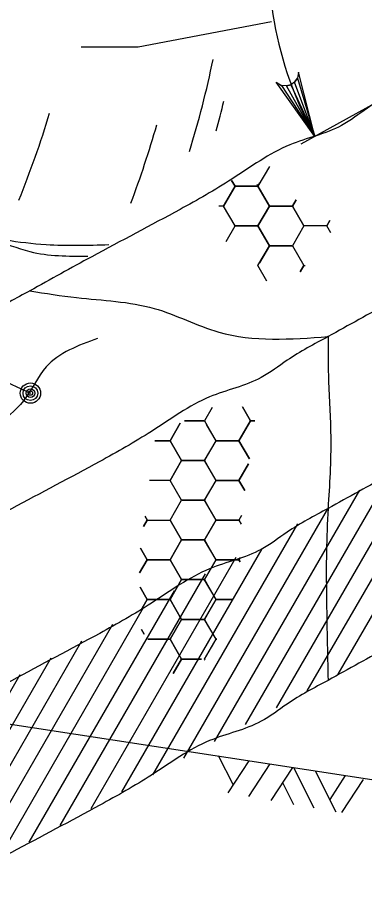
# Model space of a CAD drawing. Extents: x 3 to 3592, y -602 to 1171.
# Drawn here: x 629.9 to 667.8, y 1015 to 1109.8 of the extents above; entities that cross this region are included whole.
import ezdxf

# ---------------------------------------------------------------- set-up
doc = ezdxf.new("R2010")
doc.units = 0
doc.layers.add('2', color=7, linetype='Continuous')

msp = doc.modelspace()

# ---------------------------------------------------------------- linework, layer by layer
at = {"layer": '2'}
for p, q in [((643.127, 1106.621), (657.643, 1109.405)), ((636.907, 1106.621), (643.127, 1106.621)), ((671.033, 1101.663), (660.861, 1096.004)), ((611.518, 1077.971), (631.363, 1068.851)), ((664.921, 1038.188), (680.725, 1065.56)), ((661.553, 1036.356), (677.36, 1063.734)), ((658.185, 1034.524), (673.995, 1061.907)), ((654.816, 1032.691), (670.63, 1060.081)), ((651.448, 1030.859), (667.264, 1058.254)), ((648.079, 1029.027), (663.899, 1056.428)), ((644.711, 1027.195), (660.534, 1054.601)), ((641.343, 1025.362), (656.648, 1051.872)), ((637.974, 1023.53), (653.804, 1050.948)), ((634.606, 1021.698), (650.439, 1049.122)), ((631.237, 1019.866), (647.074, 1047.296)), ((627.869, 1018.033), (643.709, 1045.469)), ((624.5, 1016.201), (640.344, 1043.643)), ((622.564, 1016.849), (636.979, 1041.816)), ((622.491, 1020.724), (633.614, 1039.99)), ((622.449, 1024.654), (630.249, 1038.163)), ((622.562, 1033.764), (678.156, 1025.212)), ((651.833, 1029.33), (653.455, 1026.112)), ((655.182, 1028.746), (652.876, 1025.229)), ((657.47, 1028.394), (655.138, 1024.837)), ((659.931, 1028.016), (657.57, 1024.416)), ((660.06, 1027.996), (662.274, 1023.602)), ((662.451, 1027.583), (664.666, 1023.188)), ((665.698, 1027.128), (663.992, 1024.525)), ((658.846, 1026.361), (660.042, 1023.988)), ((667.634, 1026.69), (665.269, 1023.083))]:
    msp.add_line(p, q, dxfattribs=at)
for points in [[(662.373, 1096.853), (658.167, 1102.764), (658.743, 1102.425), (662.373, 1096.853), (659.296, 1102.369), (659.765, 1102.495), (662.373, 1096.853), (660.164, 1102.77), (660.479, 1103.228), (662.373, 1096.853), (660.594, 1103.886), (660.479, 1103.228), (660.164, 1102.77), (659.765, 1102.495), (659.296, 1102.369), (658.743, 1102.425)], [(657.419, 1093.585), (656.169, 1091.42)], [(653.296, 1092.067), (653.669, 1091.42)], [(653.669, 1091.42), (653.296, 1092.067)], [(656.047, 1091.641), (656.174, 1091.421)], [(656.174, 1091.421), (656.386, 1091.788)], [(653.669, 1091.42), (652.419, 1089.255)], [(656.169, 1091.42), (653.669, 1091.42)], [(657.424, 1089.256), (656.174, 1091.421)], [(660.324, 1089.949), (659.924, 1089.256)], [(659.924, 1089.256), (660.324, 1089.949)], [(652.419, 1089.255), (651.89, 1089.255)], [(659.924, 1089.256), (657.424, 1089.256)], [(661.174, 1087.091), (659.924, 1089.256)], [(652.693, 1085.399), (653.669, 1087.09)], [(653.669, 1087.09), (656.169, 1087.09)], [(656.169, 1087.09), (657.419, 1084.925)], [(663.674, 1087.091), (661.174, 1087.091)], [(664.017, 1087.686), (663.674, 1087.091)], [(663.674, 1087.091), (664.017, 1087.686)], [(664.111, 1086.333), (663.674, 1087.091)], [(656.174, 1082.761), (657.424, 1084.926)], [(657.419, 1084.925), (656.337, 1083.05)], [(657.424, 1084.926), (659.924, 1084.926)], [(659.924, 1084.926), (661.174, 1082.761)], [(657.144, 1081.081), (656.174, 1082.761)], [(661.174, 1082.761), (660.774, 1082.069)], [(660.774, 1082.069), (661.174, 1082.761)], [(661.174, 1082.761), (661.316, 1082.761)], [(651.188, 1067.3), (650.336, 1065.824)], [(655.349, 1065.817), (654.469, 1067.341)], [(654.469, 1067.341), (655.349, 1065.817)], [(647.703, 1065.592), (646.586, 1063.659)], [(646.586, 1063.659), (647.703, 1065.592)], [(648.176, 1065.824), (650.336, 1065.824)], [(650.336, 1065.824), (648.176, 1065.824)], [(650.336, 1065.824), (651.586, 1063.659)], [(651.599, 1063.652), (650.572, 1065.432)], [(655.349, 1065.817), (654.099, 1063.652)], [(654.099, 1063.652), (655.349, 1065.817)], [(655.838, 1065.817), (655.349, 1065.817)], [(655.349, 1065.817), (655.838, 1065.817)], [(644.913, 1063.659), (646.586, 1063.659)], [(646.586, 1063.659), (644.913, 1063.659)], [(646.586, 1063.659), (647.836, 1061.494)], [(647.836, 1061.494), (646.586, 1063.659)], [(651.586, 1063.659), (650.336, 1061.494)], [(650.349, 1061.487), (651.599, 1063.652)], [(654.099, 1063.652), (651.599, 1063.652)], [(651.599, 1063.652), (654.099, 1063.652)], [(655.235, 1061.685), (654.099, 1063.652)], [(654.099, 1063.652), (655.235, 1061.685)], [(647.836, 1061.494), (646.586, 1059.329)], [(650.336, 1061.494), (647.836, 1061.494)], [(651.599, 1059.322), (650.349, 1061.487)], [(655.158, 1061.156), (654.099, 1059.322)], [(654.099, 1059.322), (655.158, 1061.156)], [(646.586, 1059.329), (644.341, 1059.329)], [(650.349, 1057.157), (651.599, 1059.322)], [(654.099, 1059.322), (651.599, 1059.322)], [(651.599, 1059.322), (654.099, 1059.322)], [(654.731, 1058.228), (654.099, 1059.322)], [(654.099, 1059.322), (654.731, 1058.228)], [(651.599, 1054.992), (650.349, 1057.157)], [(654.39, 1055.496), (654.099, 1054.992)], [(644.086, 1054.999), (643.675, 1054.286)], [(643.675, 1054.286), (644.086, 1054.999)], [(643.828, 1055.447), (644.086, 1054.999)], [(644.086, 1054.999), (646.586, 1054.999)], [(646.586, 1054.999), (647.836, 1052.834)], [(650.349, 1052.827), (651.599, 1054.992)], [(651.599, 1054.992), (654.099, 1054.992)], [(654.099, 1054.992), (651.599, 1054.992)], [(654.099, 1054.992), (654.358, 1054.544)], [(647.836, 1052.834), (646.586, 1050.669)], [(651.599, 1050.662), (650.349, 1052.827)], [(643.363, 1051.923), (644.086, 1050.669)], [(644.086, 1050.669), (643.363, 1051.923)], [(654.237, 1050.901), (654.099, 1050.662)], [(654.099, 1050.662), (654.237, 1050.901)], [(644.086, 1050.669), (643.268, 1049.252)], [(643.268, 1049.252), (644.086, 1050.669)], [(644.086, 1050.669), (646.586, 1050.669)], [(646.586, 1050.669), (644.086, 1050.669)], [(646.586, 1050.669), (647.836, 1048.504)], [(650.349, 1048.497), (651.599, 1050.662)], [(654.099, 1050.662), (651.599, 1050.662)], [(651.599, 1050.662), (654.099, 1050.662)], [(654.222, 1050.45), (654.099, 1050.662)], [(654.099, 1050.662), (654.222, 1050.45)], [(647.836, 1048.504), (646.586, 1046.339)], [(651.599, 1046.332), (650.349, 1048.497)], [(643.319, 1047.668), (644.086, 1046.339)], [(644.086, 1046.339), (643.319, 1047.668)], [(644.086, 1046.339), (643.401, 1045.151)], [(643.401, 1045.151), (644.086, 1046.339)], [(644.086, 1046.339), (646.586, 1046.339)], [(646.586, 1046.339), (644.086, 1046.339)], [(646.586, 1046.339), (647.836, 1044.174)], [(650.349, 1044.167), (651.599, 1046.332)], [(653.354, 1046.332), (651.599, 1046.332)], [(651.599, 1046.332), (653.354, 1046.332)], [(647.836, 1044.174), (646.586, 1042.009)], [(646.586, 1042.009), (647.836, 1044.174)], [(647.836, 1044.174), (650.336, 1044.174)], [(650.336, 1044.174), (651.586, 1042.009)], [(651.599, 1042.002), (650.349, 1044.167)], [(643.467, 1043.082), (643.768, 1042.56)], [(643.768, 1042.56), (643.467, 1043.082)], [(644.176, 1042.009), (646.586, 1042.009)], [(646.586, 1042.009), (644.176, 1042.009)], [(646.586, 1042.009), (647.836, 1039.844)], [(647.836, 1039.844), (646.586, 1042.009)], [(650.349, 1039.837), (651.599, 1042.002)], [(651.586, 1042.009), (651.133, 1041.225)], [(651.678, 1042.002), (651.599, 1042.002)], [(651.599, 1042.002), (651.678, 1042.002)], [(647.836, 1039.844), (646.933, 1038.279)], [(646.933, 1038.279), (647.836, 1039.844)], [(647.836, 1039.844), (650.004, 1039.844)], [(650.004, 1039.844), (647.836, 1039.844)], [(650.427, 1039.702), (650.349, 1039.837)]]:
    msp.add_lwpolyline(points, dxfattribs=at)
for points in [[(652.419, 1089.255), (653.669, 1091.42), (656.169, 1091.42), (657.419, 1089.255), (656.169, 1087.09), (653.669, 1087.09)], [(656.174, 1087.091), (657.424, 1089.256), (659.924, 1089.256), (661.174, 1087.091), (659.924, 1084.926), (657.424, 1084.926)], [(646.586, 1059.329), (647.836, 1061.494), (650.336, 1061.494), (651.586, 1059.329), (650.336, 1057.164), (647.836, 1057.164)], [(646.586, 1054.999), (647.836, 1057.164), (650.336, 1057.164), (651.586, 1054.999), (650.336, 1052.834), (647.836, 1052.834)], [(646.586, 1050.669), (647.836, 1052.834), (650.336, 1052.834), (651.586, 1050.669), (650.336, 1048.504), (647.836, 1048.504)], [(646.586, 1046.339), (647.836, 1048.504), (650.336, 1048.504), (651.586, 1046.339), (650.336, 1044.174), (647.836, 1044.174)]]:
    msp.add_lwpolyline(points, close=True, dxfattribs=at)
for radius in [1.107, 0.804, 0.464, 0.239]:
    msp.add_circle((631.363, 1068.851), radius, dxfattribs=at)
for centre, radius, start, end in [((697.652, 1116.472), 40.352, 171.25513, 209.08787), ((536.386, 1129.338), 117.398, 343.10984, 348.16172), ((538.414, 1128.577), 117.398, 344.63962, 346.26216), ((521.169, 1133.649), 117.398, 338.11936, 343.03778), ((532.328, 1130.606), 117.398, 339.54634, 343.94189)]:
    msp.add_arc(centre, radius, start, end, dxfattribs=at)
for points in [[(672.562, 1102.514), (668.101, 1099.931), (665.283, 1098.053), (659.648, 1095.94), (653.308, 1092.183), (647.673, 1088.895), (638.046, 1083.73), (631.312, 1080.014)], [(574.743, 1099.517), (577.026, 1098.502), (580.83, 1098.249), (584.634, 1096.727), (587.677, 1095.205), (591.228, 1093.684), (597.568, 1091.909), (604.415, 1089.88), (609.995, 1088.104), (618.11, 1086.076), (620.9, 1086.076), (627.24, 1085.568), (631.298, 1084.3), (637.638, 1083.793)], [(576.265, 1100.024), (581.083, 1098.502), (586.663, 1096.727), (593.256, 1094.698), (600.865, 1092.162), (608.473, 1089.88), (614.813, 1088.104), (624.197, 1086.329), (633.073, 1085.061), (639.92, 1085.061)], [(705.062, 1097.514), (700.601, 1094.931), (697.783, 1093.053), (692.148, 1090.94), (685.808, 1087.183), (680.173, 1083.895), (670.546, 1078.73), (663.812, 1075.014)], [(631.312, 1080.014), (626.851, 1077.431), (624.033, 1075.553), (618.398, 1073.44), (612.058, 1069.683), (606.423, 1066.395), (596.796, 1061.23), (590.062, 1057.514)], [(631.312, 1080.014), (636.402, 1079.269), (644.855, 1078.095), (651.899, 1075.512), (663.812, 1075.014)], [(705.062, 1078.764), (700.601, 1076.181), (697.783, 1074.303), (692.148, 1072.19), (685.808, 1068.433), (680.173, 1065.145), (670.546, 1059.98), (663.812, 1056.264)], [(663.812, 1075.014), (659.351, 1072.431), (656.533, 1070.553), (650.898, 1068.44), (644.558, 1064.683), (638.923, 1061.395), (629.296, 1056.23), (622.562, 1052.514)], [(638.686, 1074.809), (633.089, 1071.728), (630.621, 1068.024), (623.375, 1063.481)], [(663.812, 1075.014), (663.874, 1070.111), (664.109, 1064.006), (663.812, 1056.264)], [(705.062, 1060.014), (700.601, 1057.431), (697.783, 1055.553), (692.148, 1053.44), (685.808, 1049.683), (680.173, 1046.395), (670.546, 1041.23), (663.812, 1037.514)], [(663.812, 1056.264), (659.351, 1053.681), (656.533, 1051.803), (650.898, 1049.69), (644.558, 1045.933), (638.923, 1042.645), (629.296, 1037.48), (622.562, 1033.764)], [(663.812, 1056.264), (663.64, 1051.562), (663.64, 1046.631), (663.812, 1037.514)], [(663.812, 1037.514), (659.351, 1034.931), (656.533, 1033.053), (650.898, 1030.94), (644.558, 1027.183), (638.923, 1023.895), (629.296, 1018.73), (622.562, 1015.014)]]:
    msp.add_spline(points, degree=3, dxfattribs=at)

doc.saveas('drawing.dxf')
